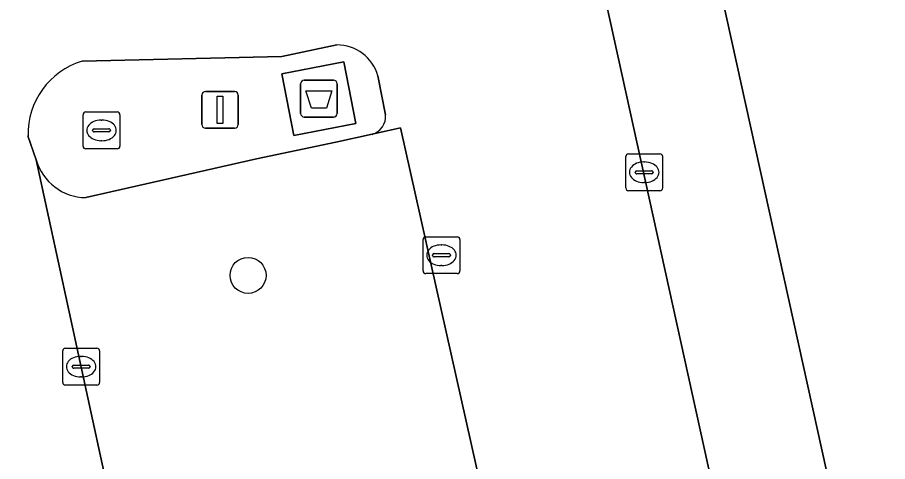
# Model space of a CAD drawing. Extents: x 160030 to 160839, y 385325 to 386450.
# Drawn here: x 160756.74 to 160780.35, y 385430.01 to 385442.08 of the extents above; entities that cross this region are included whole.
import ezdxf

# ---------------------------------------------------------------- set-up
doc = ezdxf.new("R2010")
doc.units = 0
for name, color, linetype in [('IMGEO_Afval_apart_plaats', 7, 'Continuous'), ('IMGEO_Boom', 7, 'Continuous'), ('IMGEO_Kolk', 7, 'Continuous'), ('IMGEO_Lichtmast', 7, 'Continuous'), ('IMGEO_Pand', 7, 'Continuous'), ('IMGEO_Parkeervlak_open', 7, 'Continuous'), ('IMGEO_Rijbaan_lokaal_open', 7, 'Continuous'), ('IMGEO_Rioolput', 7, 'Continuous'), ('IMGEO_Verkeerseiland_open', 7, 'Continuous'), ('IMGEO_Voetpad_gesloten', 7, 'Continuous'), ('IMGEO_Voetpad_open', 7, 'Continuous')]:
    doc.layers.add(name, color=color, linetype=linetype)

msp = doc.modelspace()

# ---------------------------------------------------------------- linework, layer by layer
at = {"layer": 'IMGEO_Afval_apart_plaats'}
for p, q in [((160764.524, 385440.369), (160765.314, 385440.369)), ((160765.314, 385440.369), (160764.524, 385440.369)), ((160764.424, 385439.469), (160764.424, 385440.269)), ((160764.424, 385440.269), (160764.424, 385439.469)), ((160765.414, 385440.269), (160765.414, 385439.469)), ((160765.414, 385439.469), (160765.414, 385440.269)), ((160765.314, 385439.369), (160764.524, 385439.369)), ((160764.524, 385439.369), (160765.314, 385439.369))]:
    msp.add_line(p, q, dxfattribs=at)
msp.add_lwpolyline([(160764.567, 385440.083), (160765.271, 385440.083), (160765.122, 385439.613), (160764.716, 385439.613), (160764.567, 385440.083)], dxfattribs=at)
for centre, start, end in [((160764.524, 385440.269), 90, 180), ((160764.524, 385440.269), 90, 180), ((160765.314, 385440.269), 0, 90), ((160765.314, 385440.269), 360, 90), ((160764.524, 385439.469), 180, 270), ((160764.524, 385439.469), 180, 270), ((160765.314, 385439.469), 270, 0), ((160765.314, 385439.469), 270, 0)]:
    msp.add_arc(centre, 0.1, start, end, dxfattribs=at)
at = {"layer": 'IMGEO_Boom'}
msp.add_circle((160762.997, 385435.07), 0.489, dxfattribs=at)
at = {"layer": 'IMGEO_Kolk'}
for p, q in [((160773.245, 385437.443), (160773.245, 385438.295)), ((160773.32, 385438.369), (160774.172, 385438.369)), ((160774.246, 385438.295), (160774.246, 385437.443)), ((160773.733, 385438.149), (160773.758, 385438.149)), ((160773.504, 385437.863), (160773.504, 385437.875)), ((160773.942, 385437.826), (160773.544, 385437.826)), ((160773.547, 385437.912), (160773.945, 385437.912)), ((160773.988, 385437.875), (160773.988, 385437.863)), ((160773.756, 385437.589), (160773.731, 385437.589)), ((160774.172, 385437.369), (160773.32, 385437.369)), ((160767.744, 385435.191), (160767.744, 385436.043)), ((160767.819, 385436.117), (160768.671, 385436.117)), ((160768.745, 385436.043), (160768.745, 385435.191)), ((160768.232, 385435.897), (160768.257, 385435.897)), ((160768.003, 385435.611), (160768.003, 385435.623)), ((160768.441, 385435.574), (160768.043, 385435.574)), ((160768.046, 385435.66), (160768.444, 385435.66)), ((160768.487, 385435.623), (160768.487, 385435.611)), ((160768.255, 385435.337), (160768.23, 385435.337)), ((160768.671, 385435.117), (160767.819, 385435.117)), ((160757.968, 385432.165), (160757.968, 385433.017)), ((160758.043, 385433.091), (160758.895, 385433.091)), ((160758.969, 385433.017), (160758.969, 385432.165)), ((160758.456, 385432.871), (160758.481, 385432.871)), ((160758.227, 385432.585), (160758.227, 385432.597)), ((160758.665, 385432.548), (160758.267, 385432.548)), ((160758.27, 385432.634), (160758.668, 385432.634)), ((160758.711, 385432.597), (160758.711, 385432.585)), ((160758.479, 385432.311), (160758.454, 385432.311)), ((160758.895, 385432.091), (160758.043, 385432.091))]:
    msp.add_line(p, q, dxfattribs=at)
for points in [[(160773.245, 385437.443), (160773.245, 385438.295)], [(160773.32, 385438.369), (160774.172, 385438.369)], [(160774.246, 385438.295), (160774.246, 385437.443)], [(160774.172, 385437.369), (160773.32, 385437.369)], [(160767.744, 385435.191), (160767.744, 385436.043)], [(160767.819, 385436.117), (160768.671, 385436.117)], [(160768.745, 385436.043), (160768.745, 385435.191)], [(160768.671, 385435.117), (160767.819, 385435.117)], [(160757.968, 385432.165), (160757.968, 385433.017)], [(160758.043, 385433.091), (160758.895, 385433.091)], [(160758.969, 385433.017), (160758.969, 385432.165)], [(160758.895, 385432.091), (160758.043, 385432.091)]]:
    msp.add_lwpolyline(points, dxfattribs=at)
for centre, radius, start, end in [((160773.322, 385438.293), 0.0765, 91.552, 178.448), ((160773.322, 385438.293), 0.0765, 91.552, 178.448), ((160774.17, 385438.293), 0.0765, 1.552, 88.448), ((160774.17, 385438.293), 0.0765, 1.552, 88.448), ((160773.544, 385437.872), 0.0403, 85.8775, 175.7526), ((160773.541, 385437.862), 0.0366, 178.938, 274.7102), ((160773.945, 385437.869), 0.043, 264.8664, 352.4533), ((160773.949, 385437.874), 0.0386, 1.7309, 96.639), ((160773.322, 385437.445), 0.0765, 181.552, 268.448), ((160773.322, 385437.445), 0.0765, 181.552, 268.448), ((160774.17, 385437.445), 0.0765, 271.552, 358.448), ((160774.17, 385437.445), 0.0765, 271.552, 358.448), ((160767.821, 385436.041), 0.0765, 91.552, 178.448), ((160767.821, 385436.041), 0.0765, 91.552, 178.448), ((160768.669, 385436.041), 0.0765, 1.552, 88.448), ((160768.669, 385436.041), 0.0765, 1.552, 88.448), ((160768.043, 385435.62), 0.0403, 85.8775, 175.7526), ((160768.04, 385435.61), 0.0366, 178.938, 274.7102), ((160768.444, 385435.617), 0.043, 264.8664, 352.4533), ((160768.448, 385435.622), 0.0386, 1.7309, 96.639), ((160767.821, 385435.193), 0.0765, 181.552, 268.448), ((160767.821, 385435.193), 0.0765, 181.552, 268.448), ((160768.669, 385435.193), 0.0765, 271.552, 358.448), ((160768.669, 385435.193), 0.0765, 271.552, 358.448), ((160758.045, 385433.015), 0.0765, 91.552, 178.448), ((160758.045, 385433.015), 0.0765, 91.552, 178.448), ((160758.893, 385433.015), 0.0765, 1.552, 88.448), ((160758.893, 385433.015), 0.0765, 1.552, 88.448), ((160758.267, 385432.594), 0.0403, 85.8775, 175.7526), ((160758.264, 385432.584), 0.0366, 178.938, 274.7102), ((160758.668, 385432.591), 0.043, 264.8664, 352.4533), ((160758.672, 385432.596), 0.0386, 1.7309, 96.639), ((160758.045, 385432.167), 0.0765, 181.552, 268.448), ((160758.045, 385432.167), 0.0765, 181.552, 268.448), ((160758.893, 385432.167), 0.0765, 271.552, 358.448), ((160758.893, 385432.167), 0.0765, 271.552, 358.448)]:
    msp.add_arc(centre, radius, start, end, dxfattribs=at)
for centre, major_axis, ratio, start_param, end_param in [((160773.732, 385437.869), (-0.387, 0.002), 0.722429, 4.712389, 7.853982), ((160773.757, 385437.869), (-0.39, 0.002), 0.717154, 1.570796, 4.712389), ((160768.231, 385435.617), (-0.387, 0.002), 0.722429, 4.712389, 7.853982), ((160768.256, 385435.617), (-0.39, 0.002), 0.717154, 1.570796, 4.712389), ((160758.455, 385432.591), (-0.387, 0.002), 0.722429, 4.712389, 7.853982), ((160758.48, 385432.591), (-0.39, 0.002), 0.717154, 1.570796, 4.712389)]:
    msp.add_ellipse(centre, major_axis=major_axis, ratio=ratio, start_param=start_param, end_param=end_param, dxfattribs=at)
at = {"layer": 'IMGEO_Lichtmast'}
for p, q in [((160761.842, 385440.065), (160762.632, 385440.065)), ((160762.632, 385440.065), (160761.842, 385440.065)), ((160761.742, 385439.165), (160761.742, 385439.965)), ((160761.742, 385439.965), (160761.742, 385439.165)), ((160762.732, 385439.965), (160762.732, 385439.165)), ((160762.732, 385439.165), (160762.732, 385439.965)), ((160762.632, 385439.065), (160761.842, 385439.065)), ((160761.842, 385439.065), (160762.632, 385439.065))]:
    msp.add_line(p, q, dxfattribs=at)
msp.add_lwpolyline([(160762.162, 385439.94), (160762.312, 385439.94), (160762.312, 385439.19), (160762.162, 385439.19), (160762.162, 385439.94)], dxfattribs=at)
for centre, start, end in [((160761.842, 385439.965), 90, 180), ((160761.842, 385439.965), 90, 180), ((160762.632, 385439.965), 0, 90), ((160762.632, 385439.965), 360, 90), ((160761.842, 385439.165), 180, 270), ((160761.842, 385439.165), 180, 270), ((160762.632, 385439.165), 270, 0), ((160762.632, 385439.165), 270, 0)]:
    msp.add_arc(centre, 0.1, start, end, dxfattribs=at)
at = {"layer": 'IMGEO_Pand'}
msp.add_lwpolyline([(160809.548, 385388.768), (160808.287, 385388.503), (160807.798, 385390.833), (160809.183, 385391.124), (160809.109, 385391.476), (160812.533, 385392.356), (160798.688, 385455.032), (160774.31, 385449.642), (160787.467, 385389.948), (160788.235, 385386.464), (160788.707, 385384.054), (160792.951, 385384.942), (160802.259, 385386.891), (160809.612, 385388.463)], close=True, dxfattribs=at)
at = {"layer": 'IMGEO_Parkeervlak_open'}
for points in [[(160770.389, 385424.525), (160768.373, 385433.541), (160767.136, 385439.072), (160766.361, 385438.9), (160765.378, 385438.69), (160763.227, 385438.233), (160758.595, 385437.182)], [(160757.25, 385438.208), (160760.234, 385424.445), (160763.204, 385410.646), (160766.199, 385397.317)]]:
    msp.add_lwpolyline(points, dxfattribs=at)
msp.add_arc((160758.61, 385438.597), 1.415, 195.9429, 269.3825, dxfattribs=at)
at = {"layer": 'IMGEO_Rijbaan_lokaal_open'}
for points in [[(160759.214, 385396.647), (160757.396, 385395.957), (160751.451, 385396.075), (160750.65, 385388), (160753.902, 385388.053), (160757.033, 385388.105), (160760.164, 385388.156), (160763.295, 385388.207), (160765.988, 385388.375), (160769.168, 385388.608), (160772.347, 385388.841), (160775.527, 385389.074), (160778.707, 385389.307), (160781.886, 385389.54), (160784.316, 385389.718), (160773.25, 385440.048), (160771.31, 385448.855)], [(160758.495, 385440.887), (160763.911, 385441.009), (160765.402, 385441.329)], [(160766.52, 385440.488), (160766.73, 385439.433)], [(160766.361, 385438.9), (160767.136, 385439.072), (160768.373, 385433.541), (160770.389, 385424.525), (160772.992, 385412.884), (160774.858, 385404.541), (160775.9, 385399.882)], [(160757.25, 385438.208), (160757.027, 385438.855)], [(160766.199, 385397.317), (160763.204, 385410.646), (160760.234, 385424.445), (160757.25, 385438.208)]]:
    msp.add_lwpolyline(points, dxfattribs=at)
for centre, radius, start, end in [((160765.405, 385440.169), 1.16, 15.9671, 90.1293), ((160759.097, 385438.906), 2.07, 106.8974, 181.4108), ((160766.222, 385439.39), 0.51, 285.8061, 4.8036)]:
    msp.add_arc(centre, radius, start, end, dxfattribs=at)
at = {"layer": 'IMGEO_Rioolput'}
for p, q in [((160758.521, 385438.58), (160758.521, 385439.432)), ((160758.596, 385439.506), (160759.448, 385439.506)), ((160759.522, 385439.432), (160759.522, 385438.58)), ((160759.009, 385439.286), (160759.034, 385439.286)), ((160758.78, 385439), (160758.78, 385439.012)), ((160759.218, 385438.963), (160758.82, 385438.963)), ((160758.823, 385439.049), (160759.221, 385439.049)), ((160759.264, 385439.012), (160759.264, 385439)), ((160759.032, 385438.726), (160759.007, 385438.726)), ((160759.448, 385438.506), (160758.596, 385438.506))]:
    msp.add_line(p, q, dxfattribs=at)
for points in [[(160758.521, 385438.58), (160758.521, 385439.432)], [(160758.596, 385439.506), (160759.448, 385439.506)], [(160759.522, 385439.432), (160759.522, 385438.58)], [(160759.448, 385438.506), (160758.596, 385438.506)]]:
    msp.add_lwpolyline(points, dxfattribs=at)
for centre, radius, start, end in [((160758.598, 385439.43), 0.0765, 91.552, 178.448), ((160758.598, 385439.43), 0.0765, 91.552, 178.448), ((160759.446, 385439.43), 0.0765, 1.552, 88.448), ((160759.446, 385439.43), 0.0765, 1.552, 88.448), ((160758.82, 385439.009), 0.0403, 85.8775, 175.7526), ((160758.817, 385438.999), 0.0366, 178.938, 274.7102), ((160759.221, 385439.006), 0.043, 264.8664, 352.4533), ((160759.225, 385439.011), 0.0386, 1.7309, 96.639), ((160758.598, 385438.582), 0.0765, 181.552, 268.448), ((160758.598, 385438.582), 0.0765, 181.552, 268.448), ((160759.446, 385438.582), 0.0765, 271.552, 358.448), ((160759.446, 385438.582), 0.0765, 271.552, 358.448)]:
    msp.add_arc(centre, radius, start, end, dxfattribs=at)
for centre, major_axis, ratio, start_param, end_param in [((160759.008, 385439.006), (-0.387, 0.002), 0.722429, 4.712389, 7.853982), ((160759.033, 385439.006), (-0.39, 0.002), 0.717154, 1.570796, 4.712389)]:
    msp.add_ellipse(centre, major_axis=major_axis, ratio=ratio, start_param=start_param, end_param=end_param, dxfattribs=at)
at = {"layer": 'IMGEO_Verkeerseiland_open'}
for points in [[(160765.402, 385441.329), (160763.911, 385441.009), (160758.495, 385440.887)], [(160766.73, 385439.433), (160766.52, 385440.488)], [(160758.595, 385437.182), (160763.227, 385438.233), (160765.378, 385438.69), (160766.361, 385438.9)], [(160757.027, 385438.855), (160757.25, 385438.208)]]:
    msp.add_lwpolyline(points, dxfattribs=at)
msp.add_lwpolyline([(160763.918, 385440.545), (160765.595, 385440.871), (160765.921, 385439.192), (160764.244, 385438.866)], close=True, dxfattribs=at)
for centre, radius, start, end in [((160765.405, 385440.169), 1.16, 15.9671, 90.1293), ((160759.097, 385438.906), 2.07, 106.8974, 181.4108), ((160766.222, 385439.39), 0.51, 285.8061, 4.8036), ((160758.61, 385438.597), 1.415, 195.9429, 269.3825)]:
    msp.add_arc(centre, radius, start, end, dxfattribs=at)
at = {"layer": 'IMGEO_Voetpad_gesloten'}
msp.add_lwpolyline([(160765.921, 385439.192), (160765.595, 385440.871), (160763.918, 385440.545), (160764.244, 385438.866)], close=True, dxfattribs=at)
at = {"layer": 'IMGEO_Voetpad_open'}
for points in [[(160788.235, 385386.464), (160787.467, 385389.948), (160774.31, 385449.642), (160774.255, 385449.913), (160798.644, 385455.243), (160800.511, 385455.651), (160800.148, 385457.351), (160798.155, 385456.956), (160797.548, 385456.836), (160781.143, 385453.208), (160773.804, 385451.549), (160772.595, 385451.288), (160768.982, 385450.51), (160764.078, 385449.456), (160749.322, 385446.285), (160743.559, 385449.67), (160742.478, 385450.309), (160720.983, 385462.799)], [(160751.426, 385444.544), (160759.438, 385446.284), (160764.491, 385447.342), (160764.375, 385447.812), (160769.294, 385448.865), (160769.406, 385448.412), (160771.31, 385448.855), (160773.25, 385440.048), (160784.316, 385389.718)]]:
    msp.add_lwpolyline(points, dxfattribs=at)

doc.saveas('drawing.dxf')
